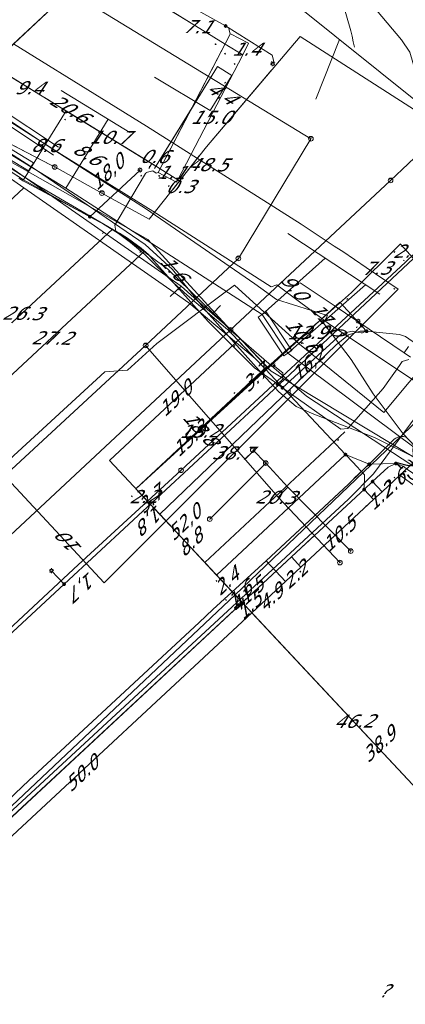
# Model space of a CAD drawing. Header units: metres. Extents: x 124576 to 133557, y 395865 to 402386.
# Tile 261 of 447: x 128686 to 128727, y 401797 to 401902. Entities that reach past the tile are written whole.
import ezdxf
from ezdxf.enums import TextEntityAlignment as Align

# ---------------------------------------------------------------- set-up
doc = ezdxf.new("R2010")
doc.units = ezdxf.units.M
doc.header["$MEASUREMENT"] = 0
for name, color, linetype, lineweight, true_color in [('LG_Datatransport', 3, 'Continuous', 13, 0x00ff00), ('LG_Datatransport_Blauw_Glas_Zuid', 3, 'Continuous', 13, 0x00ff00), ('LG_Datatransport_Bt_Nederland_NV', 3, 'Continuous', 13, 0x00ff00), ('LG_Datatransport_Eurofiber_Nederland_BV', 3, 'Continuous', 13, 0x00ff00), ('LG_Datatransport_KPN_BV', 3, 'Continuous', 13, 0x00ff00), ('LG_Datatransport_Tele2_Nederland_BV', 3, 'Continuous', 13, 0x00ff00), ('LG_Datatransport_Ziggo_BV', 3, 'Continuous', 13, 0x00ff00), ('LG_Gas_Hoge_Druk_Enexis_Netbeheer_BV', 7, 'Continuous', 13, 0xff9b00), ('LG_Laag_Spanning', 7, 'Continuous', 13, 0x960000), ('LG_Laag_Spanning_Enexis_Netbeheer_BV', 7, 'Continuous', 13, 0x960000), ('LG_Midden_Spanning_Enexis_Netbeheer_BV', 7, 'Continuous', 13, 0xd20000), ('LG_Riool_Onder_Druk_New_Water_Business_Tilburg_BV', 5, 'Continuous', 13, 0x0000ff), ('LG_Riool_Vrij_Verval_Gemeente_Tilburg_Ruimtelijke_Uitvoering', 7, 'Continuous', 13, 0xca00a0), ('LG_unet-4_Brabant_Water', 5, 'Continuous', 13, 0x0000ff), ('MV_Datatransport_lijn', 3, 'Continuous', 0, 0x00ff00)]:
    doc.layers.add(name, color=color, linetype=linetype, lineweight=lineweight, true_color=true_color)
for name, color, linetype, lineweight in [('LG_Datatransport_P_KPN_BV', 7, 'Continuous', 0), ('LG_Laag_Spanning_P_Enexis_Netbeheer_BV', 7, 'Continuous', 0), ('LG_Midden_Spanning_P_Enexis_Netbeheer_BV', 7, 'Continuous', 0), ('LG_n00003_Spitters_Electrotechniek_BV', 7, 'Continuous', 13), ('LG_overig_P_Gemeente_Tilburg_Ruimtelijke_Uitvoering', 7, 'Continuous', 0), ('LG_Riool_Vrij_Verval_P_Gemeente_Tilburg_Ruimtelijke_Uitvoering', 7, 'Continuous', 0), ('MV_Datatransport', 7, 'Continuous', 0), ('MV_Gas_Hoge_Druk', 7, 'Continuous', 0), ('MV_Gas_Hoge_Druk_lijn', 7, 'Continuous', 0), ('MV_Gas_Hoge_Druk_pijl', 7, 'Continuous', 0), ('MV_Laag_Spanning', 7, 'Continuous', 0), ('MV_Laag_Spanning_lijn', 7, 'Continuous', 0), ('MV_Laag_Spanning_pijl', 7, 'Continuous', 0), ('MV_Midden_Spanning', 7, 'Continuous', 0), ('MV_Midden_Spanning_lijn', 7, 'Continuous', 0), ('MV_Midden_Spanning_pijl', 7, 'Continuous', 0), ('MV_warmte', 7, 'Continuous', 0)]:
    doc.layers.add(name, color=color, linetype=linetype, lineweight=lineweight)
doc.styles.add('Klic_Annotatie', font='verdanai.ttf', dxfattribs={"oblique": 20, "height": 1.4})

# ---------------------------------------------------------------- blocks, each defined once
blk = doc.blocks.new('Mof')
at = {"layer": 'LG_Laag_Spanning_P_Enexis_Netbeheer_BV'}
h = blk.add_hatch(color=256, dxfattribs=at)
edge = h.paths.add_edge_path()
edge.add_arc((0, 0), 2, 0, 360)
blk = doc.blocks.new('Mof_1')
at = {"layer": 'LG_Midden_Spanning_P_Enexis_Netbeheer_BV'}
h = blk.add_hatch(color=256, dxfattribs=at)
edge = h.paths.add_edge_path()
edge.add_arc((0, 0), 2, 0, 360)
blk = doc.blocks.new('Streetlight')
at = {"layer": 'LG_Laag_Spanning_P_Enexis_Netbeheer_BV'}
for p, q in [((-1.8, 1.8), (-1.1, 1.1)), ((0, 2.5), (0, 1.5)), ((1.8, 1.8), (1.1, 1.1)), ((-1.1, -1.1), (-1.8, -1.8)), ((0, -1.5), (0, -2.5)), ((1.1, -1.1), (1.8, -1.8))]:
    blk.add_line(p, q, dxfattribs=at)
at = {"layer": 'LG_Laag_Spanning_P_Enexis_Netbeheer_BV', "flags": 128}
for points in [[(-2.5, 0), (-1.5, 0)], [(1.5, 0), (2.5, 0)]]:
    blk.add_lwpolyline(points, dxfattribs=at)
at = {"layer": 'LG_Laag_Spanning_P_Enexis_Netbeheer_BV'}
blk.add_circle((0, 0), 1.5, dxfattribs=at)
blk = doc.blocks.new('m_pijl')
at = {"layer": 'MV_Laag_Spanning_pijl'}
blk.add_hatch(color=7, dxfattribs=at).paths.add_polyline_path([(-1, -0.3), (-1, 0), (-1, 0.3), (0, 0)])
at = {"layer": 'MV_Laag_Spanning_pijl', "flags": 128}
blk.add_lwpolyline([(-1, 0), (-1, 0.3), (0, 0), (-1, -0.3), (-1, 0)], close=True, dxfattribs=at)
blk = doc.blocks.new('m_pijl_1')
at = {"layer": 'MV_Midden_Spanning_pijl'}
blk.add_hatch(color=7, dxfattribs=at).paths.add_polyline_path([(-1, -0.3), (-1, 0), (-1, 0.3), (0, 0)])
at = {"layer": 'MV_Midden_Spanning_pijl', "flags": 128}
blk.add_lwpolyline([(-1, 0), (-1, 0.3), (0, 0), (-1, -0.3), (-1, 0)], close=True, dxfattribs=at)
blk = doc.blocks.new('m_pijl_3')
at = {"layer": 'MV_Gas_Hoge_Druk_pijl'}
blk.add_hatch(color=7, dxfattribs=at).paths.add_polyline_path([(-1, -0.3), (-1, 0), (-1, 0.3), (0, 0)])
at = {"layer": 'MV_Gas_Hoge_Druk_pijl', "flags": 128}
blk.add_lwpolyline([(-1, 0), (-1, 0.3), (0, 0), (-1, -0.3), (-1, 0)], close=True, dxfattribs=at)
blk = doc.blocks.new('Onbekend_1')
at = {"layer": 'LG_overig_P_Gemeente_Tilburg_Ruimtelijke_Uitvoering'}
blk.add_hatch(color=256, dxfattribs=at).paths.add_polyline_path([(-0.3, -1.1, -0.262633), (0.2, 0.2), (0.6, 0.5, 0.379827), (0.7, 1.3), (0.7, 1.3, 0.228508), (0, 1.5), (0, 1.5, 0.459053), (-0.8, 0.8), (-1.3, 0.9, -0.414214), (-0.1, 2, -0.243799), (1.1, 1.5, -0.379827), (0.9, 0.1), (0.5, -0.2, 0.262633), (0.2, -1.1), (-0.2, -1.1)])
blk.add_circle((0, 0), 2.5, dxfattribs=at)
at = {"layer": 'LG_overig_P_Gemeente_Tilburg_Ruimtelijke_Uitvoering', "extrusion": (0, 0, -1)}
blk.add_solid([(0.3, -2.1), (-0.2, -2.1), (0.3, -1.5), (-0.2, -1.5)], dxfattribs=at)
blk = doc.blocks.new('Onbekend_2')
at = {"layer": 'LG_Riool_Vrij_Verval_P_Gemeente_Tilburg_Ruimtelijke_Uitvoering'}
blk.add_hatch(color=256, dxfattribs=at).paths.add_polyline_path([(-0.3, -1.1, -0.262633), (0.2, 0.2), (0.6, 0.5, 0.379827), (0.7, 1.3), (0.7, 1.3, 0.228508), (0, 1.5), (0, 1.5, 0.459053), (-0.8, 0.8), (-1.3, 0.9, -0.414214), (-0.1, 2, -0.243799), (1.1, 1.5, -0.379827), (0.9, 0.1), (0.5, -0.2, 0.262633), (0.2, -1.1), (-0.2, -1.1)])
blk.add_circle((0, 0), 2.5, dxfattribs=at)
at = {"layer": 'LG_Riool_Vrij_Verval_P_Gemeente_Tilburg_Ruimtelijke_Uitvoering', "extrusion": (0, 0, -1)}
blk.add_solid([(0.3, -2.1), (-0.2, -2.1), (0.3, -1.5), (-0.2, -1.5)], dxfattribs=at)
blk = doc.blocks.new('Onbekend_3')
at = {"layer": 'LG_Datatransport_P_KPN_BV'}
blk.add_hatch(color=256, dxfattribs=at).paths.add_polyline_path([(-0.3, -1.1, -0.262633), (0.2, 0.2), (0.6, 0.5, 0.379827), (0.7, 1.3), (0.7, 1.3, 0.228508), (0, 1.5), (0, 1.5, 0.459053), (-0.8, 0.8), (-1.3, 0.9, -0.414214), (-0.1, 2, -0.243799), (1.1, 1.5, -0.379827), (0.9, 0.1), (0.5, -0.2, 0.262633), (0.2, -1.1), (-0.2, -1.1)])
blk.add_circle((0, 0), 2.5, dxfattribs=at)
at = {"layer": 'LG_Datatransport_P_KPN_BV', "extrusion": (0, 0, -1)}
blk.add_solid([(0.3, -2.1), (-0.2, -2.1), (0.3, -1.5), (-0.2, -1.5)], dxfattribs=at)

msp = doc.modelspace()

# ---------------------------------------------------------------- linework, layer by layer
at = {"layer": 'LG_Datatransport', "flags": 128}
for points in [[(128687.58, 401886.42), (128678.19, 401892.14), (128677.66, 401891.29), (128687.06, 401885.56), (128687.58, 401886.42)], [(128711.47, 401870.01), (128714.19, 401865.92), (128715.03, 401866.47), (128712.3, 401870.57), (128711.47, 401870.01)]]:
    msp.add_lwpolyline(points, dxfattribs=at)
at = {"layer": 'LG_Datatransport_Blauw_Glas_Zuid', "flags": 128}
msp.add_lwpolyline([(128642.1, 401974.7), (128660.1, 401960.7), (128677.3, 401946.5), (128704.3, 401922.7), (128710.9, 401916.4), (128717.4, 401910), (128721, 401906.3), (128726.7, 401899.5), (128727.6, 401898.2), (128728.4, 401895.4), (128728.6, 401892.6), (128728.7, 401889.3), (128728.4, 401886.1), (128728.5, 401886), (128732.3, 401882.3), (128731.2, 401876.2), (128727.9, 401855.9), (128728, 401854.6), (128744.4, 401843.9), (128763.7, 401829.9), (128791.4, 401807.3), (128807.6, 401793.5), (128824, 401778.1)], dxfattribs=at)
at = {"layer": 'LG_Datatransport_Bt_Nederland_NV', "flags": 128}
msp.add_lwpolyline([(128674.9, 401893.98), (128687.81, 401885.73), (128699.44, 401877.76), (128702.38, 401875.1), (128705.96, 401870.62), (128711.84, 401864.02), (128713.65, 401862.09), (128715.52, 401860.53), (128717.37, 401859.7), (128723.83, 401857.23), (128728.62, 401854.85), (128739.96, 401846.78), (128743.75, 401844.25), (128747.6, 401841.15), (128776.12, 401819.51), (128799.56, 401800.02), (128807.13, 401794.25)], dxfattribs=at)
msp.add_lwpolyline([(128674.9, 401893.98), (128687.81, 401885.73), (128699.44, 401877.76), (128702.38, 401875.1), (128705.96, 401870.62), (128711.84, 401864.02), (128713.65, 401862.09), (128715.52, 401860.53), (128717.37, 401859.7), (128723.83, 401857.23), (128728.62, 401854.85), (128739.96, 401846.78), (128743.75, 401844.25), (128747.6, 401841.15), (128776.12, 401819.51), (128799.56, 401800.02), (128807.13, 401794.25)], dxfattribs=at)
at = {"layer": 'LG_Datatransport_Eurofiber_Nederland_BV', "flags": 128}
for points in [[(128620.48, 401837.23), (128662.78, 401876.47), (128677.14, 401890.53), (128680.55, 401893.71), (128690.58, 401887.3), (128700.27, 401881.28), (128712.86, 401873.24), (128713.44, 401873.44), (128719.09, 401869.24), (128729.78, 401862.12), (128730.38, 401862.59), (128731.04, 401865.11), (128743.29, 401877.6), (128744.16, 401879.03), (128745.1, 401878.4)], [(128677.14, 401890.53), (128680.55, 401893.71), (128690.58, 401887.3), (128700.27, 401881.28), (128712.86, 401873.24), (128713.44, 401873.44), (128719.09, 401869.24), (128729.78, 401862.12), (128730.39, 401862.59)], [(128461.66, 401610.15), (128570.82, 401711.56), (128721.06, 401850.67), (128723.73, 401853.37), (128730.29, 401862.23), (128730.38, 401862.59), (128731.04, 401865.11), (128743.29, 401877.6), (128744.16, 401879.03), (128745.15, 401878.4), (128747.38, 401879.48), (128749.7, 401878.01), (128752.94, 401875.52), (128755.87, 401872.68), (128769.73, 401857.89), (128789.91, 401836.35), (128790.21, 401834.32), (128789.54, 401830.53), (128790.26, 401828.63)], [(128461.66, 401610.15), (128570.82, 401711.56), (128721.06, 401850.67), (128723.73, 401853.37), (128730.29, 401862.23), (128730.38, 401862.59), (128731.04, 401865.11), (128743.29, 401877.6), (128744.16, 401879.03), (128745.15, 401878.4)], [(128461.67, 401610.15), (128570.82, 401711.56), (128721.06, 401850.67), (128723.73, 401853.37), (128730.29, 401862.23), (128730.38, 401862.59)]]:
    msp.add_lwpolyline(points, dxfattribs=at)
at = {"layer": 'LG_Datatransport_KPN_BV'}
for p, q in [((128705.98, 401888.14), (128712.84, 401896.24)), ((128689.4, 401886.23), (128678.07, 401892.08)), ((128705.21, 401887.16), (128702.42, 401883.62)), ((128689.84, 401885.99), (128694.86, 401883.21))]:
    msp.add_line(p, q, dxfattribs=at)
at = {"layer": 'LG_Datatransport_KPN_BV', "flags": 128}
for points in [[(128641.71, 401913.66), (128641.73, 401913.65), (128675.94, 401891.74), (128677.88, 401890.64), (128699.73, 401878.28), (128706.9, 401870.45), (128708.53, 401868.66), (128708.53, 401868.66)], [(128694.86, 401883.21), (128699.9, 401880.42), (128705.98, 401888.14), (128715.92, 401899.88), (128734.98, 401887.65)], [(128678.95, 401891.63), (128689.4, 401886.23), (128689.84, 401885.99)], [(128729.49, 401888.3), (128727.41, 401886.31), (128725.54, 401884.56)], [(128725.54, 401884.56), (128710.57, 401870.57), (128708.53, 401868.66), (128708.53, 401868.66)], [(128735.04, 401883.49), (128727.12, 401875.85), (128703.27, 401853.74)], [(128749.14, 401878.98), (128725.88, 401856.61), (128709.01, 401840.47), (128665.35, 401799.23), (128612.37, 401750), (128612.24, 401749.88), (128574.33, 401714.66), (128545.04, 401687.41), (128523.91, 401667.54)], [(128708.53, 401868.66), (128605.79, 401772.75), (128582.48, 401750.98), (128581.48, 401750.04)], [(128703.27, 401853.74), (128699.69, 401850.43), (128692.32, 401843.66), (128655.75, 401809.55), (128619.21, 401775.43), (128591.71, 401750), (128591.51, 401749.82)]]:
    msp.add_lwpolyline(points, dxfattribs=at)
at = {"layer": 'LG_Datatransport_Tele2_Nederland_BV', "flags": 128}
msp.add_lwpolyline([(128579.89, 401818.59), (128580.59, 401817.84), (128609.97, 401786.32), (128610.76, 401785.47), (128621.23, 401794.76), (128645.32, 401818.8), (128683.68, 401853.67), (128695.18, 401864.21), (128697.57, 401864.37), (128700.69, 401867.22), (128708.96, 401873.42), (128712.11, 401870.56), (128715.87, 401867.16), (128724.83, 401859.86), (128730.19, 401866.32), (128732.63, 401869.26), (128735.21, 401872.38), (128740.36, 401878.58), (128743.7, 401882.6)], dxfattribs=at)
at = {"layer": 'LG_Datatransport_Ziggo_BV'}
for p, q in [((128677.93, 401891.71), (128687.32, 401885.99)), ((128714.61, 401866.2), (128711.89, 401870.29))]:
    msp.add_line(p, q, dxfattribs=at)
at = {"layer": 'LG_Datatransport_Ziggo_BV', "flags": 128}
for points in [[(128959.21, 401645.43), (128957.63, 401645.93), (128951.53, 401647.58), (128948.11, 401649.41), (128945.98, 401650.29), (128920.41, 401678.35), (128848.87, 401756.16), (128819.23, 401783.56), (128773.35, 401822.32), (128714.61, 401866.2), (128711.89, 401870.29), (128691.02, 401883.73), (128677.69, 401891.86), (128628.9, 401923.99), (128628.97, 401924.17), (128628.63, 401924.37), (128628.51, 401924.09), (128631.56, 401922.14), (128630.16, 401920.55), (128599.05, 401889.93), (128587.5, 401879.18), (128562.4, 401906), (128562.71, 401906.39)], [(128945.98, 401650.29), (128920.41, 401678.35), (128848.87, 401756.16), (128819.23, 401783.56), (128773.35, 401822.32), (128714.61, 401866.2), (128711.89, 401870.29), (128691.02, 401883.73), (128677.69, 401891.86), (128628.9, 401923.99)], [(128945.98, 401650.29), (128920.41, 401678.35), (128848.87, 401756.16), (128819.23, 401783.56), (128773.35, 401822.32), (128714.61, 401866.2), (128711.89, 401870.29), (128691.02, 401883.73), (128677.69, 401891.86), (128628.9, 401923.99)]]:
    msp.add_lwpolyline(points, dxfattribs=at)
at = {"layer": 'LG_Gas_Hoge_Druk_Enexis_Netbeheer_BV'}
msp.add_line((128712.86, 401864.27), (128709.4, 401867.88), dxfattribs=at)
at = {"layer": 'LG_Gas_Hoge_Druk_Enexis_Netbeheer_BV', "flags": 128}
for points in [[(128905.43, 401695.23), (128871.66, 401731.59), (128871.38, 401731.88), (128836.33, 401767.21), (128836.04, 401767.48), (128799.13, 401800.76), (128798.83, 401801.02), (128760.61, 401831.61), (128760.29, 401831.85), (128728.51, 401854.79), (128728.18, 401855.01), (128712.86, 401864.27), (128712.55, 401864.52), (128709.27, 401868.02), (128709.23, 401868.07), (128708.94, 401868.35), (128705, 401871.78), (128703.27, 401873.31), (128687.66, 401884.2), (128677.24, 401891.47), (128675.26, 401892.67), (128641.84, 401913.15), (128630.56, 401920.07), (128629.55, 401920.7)], [(128675.26, 401892.67), (128677.24, 401891.47), (128687.66, 401884.2)]]:
    msp.add_lwpolyline(points, dxfattribs=at)
at = {"layer": 'LG_Laag_Spanning', "flags": 128}
msp.add_lwpolyline([(128727.44, 401866.89), (128727, 401866.22), (128727, 401866.22), (128726.99, 401866.22), (128726.99, 401866.22), (128726.99, 401866.22), (128726.99, 401866.22), (128726.99, 401866.22), (128726.99, 401866.21), (128726.99, 401866.21), (128727, 401866.21), (128727, 401866.21), (128727, 401866.21), (128727, 401866.21), (128727.66, 401865.76)], dxfattribs=at)
at = {"layer": 'LG_Laag_Spanning_Enexis_Netbeheer_BV'}
for p, q in [((128708.49, 401900.12), (128700.85, 401885.39)), ((128677, 401890.77), (128686.54, 401884.61)), ((128693.58, 401880.7), (128698.91, 401885.66)), ((128690.84, 401841.62), (128689.5, 401843.05))]:
    msp.add_line(p, q, dxfattribs=at)
at = {"layer": 'LG_Laag_Spanning_Enexis_Netbeheer_BV', "flags": 128}
for points in [[(128581.51, 401971.1), (128595.41, 401964.37), (128609.52, 401957.09), (128613.69, 401954.97), (128614.72, 401954.43), (128615.4, 401954.06), (128628.06, 401947.32), (128646.41, 401937.13), (128648.31, 401936.05), (128663.36, 401927.55), (128670.55, 401923.49), (128681.3, 401917.16), (128681.35, 401917.14), (128682.46, 401916.48), (128694.59, 401909.03), (128702.67, 401903.96), (128708.01, 401900.98), (128708.3, 401900.82), (128708.5, 401900.13), (128708.49, 401900.12)], [(128702.67, 401903.96), (128708.01, 401900.98), (128708.3, 401900.82), (128708.5, 401900.13), (128708.49, 401900.12), (128700.85, 401885.39), (128700.64, 401885.33), (128700.26, 401885.57), (128699.57, 401885.4), (128699.52, 401885.3), (128699.51, 401885.29), (128696.59, 401880.4), (128696.23, 401879.8), (128696.35, 401879.17), (128696.41, 401879.13), (128696.74, 401878.95), (128697.58, 401878.41), (128699.03, 401877.37), (128699.77, 401876.71), (128700.39, 401876.01), (128706.16, 401869.54), (128711.08, 401864.61), (128713.19, 401863.12), (128713.52, 401862.88), (128714.04, 401862.51), (128720.25, 401858.1), (128720.99, 401858.19), (128721.83, 401859.13), (128724.75, 401862.42), (128726.47, 401864.86), (128726.78, 401865.3), (128727.14, 401865.41)], [(128708.01, 401900.98), (128712.95, 401897.89), (128713.13, 401897.19), (128713.01, 401896.97)], [(128700.85, 401885.39), (128704.51, 401892.45), (128708.49, 401900.12)], [(128700.85, 401885.39), (128704.51, 401892.45), (128708.49, 401900.12)], [(128677, 401890.77), (128686.54, 401884.61), (128688.99, 401883.25), (128693.58, 401880.7), (128695.16, 401879.82), (128696.35, 401879.17), (128696.41, 401879.13), (128696.74, 401878.95), (128697.58, 401878.41), (128699.03, 401877.37), (128699.77, 401876.71), (128700.39, 401876.01), (128706.16, 401869.54), (128711.08, 401864.61), (128713.19, 401863.12), (128713.52, 401862.88), (128714.04, 401862.51), (128720.25, 401858.1), (128720.99, 401858.19), (128721.83, 401859.13), (128724.75, 401862.42), (128726.47, 401864.86), (128726.78, 401865.3), (128727.14, 401865.41)], [(128677, 401890.77), (128682.24, 401887.38), (128686.54, 401884.61)], [(128677, 401890.77), (128682.24, 401887.38), (128686.54, 401884.61)], [(128700.85, 401885.39), (128700.64, 401885.33), (128700.26, 401885.57), (128699.57, 401885.4), (128699.52, 401885.3), (128699.51, 401885.29), (128696.59, 401880.4), (128696.23, 401879.8), (128696.35, 401879.17)], [(128686.54, 401884.61), (128688.99, 401883.25), (128693.58, 401880.7), (128695.16, 401879.82), (128696.35, 401879.17)], [(128696.35, 401879.17), (128696.41, 401879.13), (128696.74, 401878.95), (128697.58, 401878.41), (128699.03, 401877.37), (128699.77, 401876.71), (128700.39, 401876.01), (128706.16, 401869.54), (128711.08, 401864.61), (128713.19, 401863.12), (128713.52, 401862.88), (128714.04, 401862.51), (128720.25, 401858.1), (128720.99, 401858.19), (128721.83, 401859.13), (128724.75, 401862.42), (128726.47, 401864.86), (128726.78, 401865.3), (128727.14, 401865.41), (128727.49, 401865.5)], [(128727.98, 401876.27), (128711.46, 401860.76), (128690.84, 401841.62), (128663.55, 401816.29), (128640.14, 401794.56), (128640.05, 401794.47), (128632.73, 401787.66), (128620.66, 401776.43), (128616.68, 401772.73), (128593.51, 401751.17), (128570.02, 401729.32), (128546.72, 401707.64), (128527.74, 401689.98), (128523.42, 401685.96), (128511.68, 401675.03), (128501.39, 401665.41), (128499.46, 401663.6), (128483.57, 401648.75), (128475.63, 401641.39), (128452.12, 401619.59), (128445.58, 401613.53)], [(128727.98, 401876.27), (128711.46, 401860.76), (128690.84, 401841.62), (128663.55, 401816.29), (128640.14, 401794.56), (128640.05, 401794.47), (128632.73, 401787.66), (128620.66, 401776.43), (128616.68, 401772.73), (128593.51, 401751.17), (128570.02, 401729.32), (128546.72, 401707.64), (128527.74, 401689.98), (128523.42, 401685.96), (128511.68, 401675.03), (128501.39, 401665.41), (128499.46, 401663.6), (128483.57, 401648.75), (128475.63, 401641.39), (128452.12, 401619.59), (128445.58, 401613.53)], [(128722.47, 401869.12), (128722.35, 401869.28), (128722.1, 401869.6)], [(128714.04, 401862.51), (128720.37, 401868.27), (128721.49, 401868.53), (128721.85, 401868.42), (128722.4, 401868.35), (128722.56, 401868.35), (128722.76, 401868.46), (128722.78, 401868.48), (128722.82, 401868.65), (128722.73, 401868.82), (128722.63, 401868.93), (128722.58, 401868.98), (128722.53, 401869.04), (128722.47, 401869.12)], [(128713.52, 401862.88), (128714.1, 401863.42), (128714.08, 401864.08), (128713.07, 401864.91)]]:
    msp.add_lwpolyline(points, dxfattribs=at)
at = {"layer": 'LG_Midden_Spanning_Enexis_Netbeheer_BV'}
for p, q in [((128707.15, 401896.66), (128700.45, 401885.81)), ((128708.71, 401868.19), (128711.16, 401865.62)), ((128711.16, 401865.62), (128712.15, 401864.59)), ((128711.16, 401865.62), (128712.15, 401864.59)), ((128726.1, 401854.45), (128723.27, 401854.37)), ((128712.33, 401844.11), (128721.07, 401852.24)), ((128722.35, 401851.34), (128722.72, 401851.68)), ((128722.72, 401851.68), (128723.63, 401852.53)), ((128715.01, 401844.51), (128722.35, 401851.34)), ((128600.94, 401738.45), (128715.01, 401844.51))]:
    msp.add_line(p, q, dxfattribs=at)
at = {"layer": 'LG_Midden_Spanning_Enexis_Netbeheer_BV', "flags": 128}
for points in [[(128623.61, 401913.24), (128625.74, 401915.78), (128626.57, 401916.55), (128628.25, 401918.12), (128629.64, 401918.32), (128643.06, 401911.62), (128643.22, 401911.54), (128666.99, 401897.42), (128669.05, 401895.98), (128674.26, 401892.35), (128676.51, 401890.78), (128686.57, 401883.77), (128702.54, 401872.63), (128704.11, 401871.54), (128711.16, 401865.62), (128712.15, 401864.59), (128712.21, 401864.54), (128712.26, 401864.48), (128714.86, 401861.7), (128719.27, 401856.99), (128720.73, 401855.43), (128720.75, 401855.4), (128723.25, 401854.37), (128723.27, 401854.37)], [(128700.45, 401885.81), (128703.8, 401891.24), (128707.15, 401896.66)], [(128700.45, 401885.81), (128703.8, 401891.24), (128707.15, 401896.66)], [(128686.57, 401883.77), (128682.24, 401886.78), (128680.76, 401887.82), (128674.26, 401892.35)], [(128686.57, 401883.77), (128682.24, 401886.78), (128680.76, 401887.82), (128674.26, 401892.35)], [(128686.57, 401883.77), (128682.24, 401886.78), (128680.76, 401887.82), (128674.26, 401892.35)], [(128674.26, 401892.35), (128676.51, 401890.78), (128686.57, 401883.77)], [(128676.51, 401890.78), (128686.57, 401883.77), (128702.54, 401872.63), (128704.11, 401871.54), (128711.16, 401865.62), (128712.15, 401864.59), (128712.21, 401864.54), (128712.26, 401864.48), (128714.86, 401861.7), (128719.27, 401856.99), (128720.73, 401855.43), (128720.75, 401855.4), (128721.51, 401854.59), (128722.78, 401853.23), (128721.51, 401854.59), (128722.78, 401853.23), (128722.72, 401851.68)], [(128686.02, 401884.79), (128686.44, 401884.52), (128686.88, 401884.29), (128694.93, 401879.97), (128696.61, 401878.91), (128697.9, 401877.96), (128699.42, 401876.67), (128702.43, 401873.71), (128703.91, 401872.36), (128707.99, 401868.87), (128708.37, 401868.55), (128708.71, 401868.19), (128711.16, 401865.62), (128712.15, 401864.59), (128712.21, 401864.54), (128712.26, 401864.48), (128714.86, 401861.7), (128719.27, 401856.99), (128720.73, 401855.43), (128720.75, 401855.4)], [(128686.02, 401884.79), (128686.44, 401884.52), (128686.88, 401884.29), (128694.93, 401879.97), (128696.61, 401878.91), (128697.9, 401877.96), (128699.42, 401876.67), (128702.43, 401873.71), (128703.91, 401872.36), (128707.99, 401868.87), (128708.37, 401868.55), (128708.71, 401868.19)], [(128686.57, 401883.77), (128702.54, 401872.63), (128704.11, 401871.54), (128711.16, 401865.62)], [(128726.1, 401854.45), (128723.27, 401854.37), (128723.25, 401854.37), (128720.75, 401855.4), (128720.73, 401855.43), (128719.27, 401856.99), (128714.86, 401861.7), (128714.88, 401862.37), (128719.76, 401867.06), (128721.08, 401868.12), (128722.32, 401868.51), (128722.99, 401868.52)], [(128722.99, 401868.52), (128722.32, 401868.51), (128721.08, 401868.12), (128719.76, 401867.06), (128714.88, 401862.37), (128714.86, 401861.7)], [(128722.99, 401868.52), (128723.66, 401868.47), (128726.49, 401868.17), (128727.11, 401867.95), (128729.47, 401866.34), (128755.84, 401848.59), (128760.53, 401845.18), (128773.82, 401835.83), (128788.76, 401824.52), (128806.38, 401810.42), (128818.88, 401799.63), (128822.34, 401796.57), (128855.74, 401765.21), (128863.79, 401757.42)], [(128722.99, 401868.52), (128723.66, 401868.47), (128726.49, 401868.17), (128727.11, 401867.95), (128729.47, 401866.34), (128755.84, 401848.59), (128760.53, 401845.18), (128773.82, 401835.83), (128788.76, 401824.52), (128806.38, 401810.42), (128818.88, 401799.63), (128822.34, 401796.57), (128855.74, 401765.21), (128863.79, 401757.42)], [(128708.71, 401868.19), (128710.11, 401866.73), (128711.16, 401865.62), (128712.15, 401864.59)], [(128708.71, 401868.19), (128710.11, 401866.73), (128711.16, 401865.62)], [(128712.15, 401864.59), (128712.21, 401864.54), (128712.26, 401864.48), (128714.86, 401861.7)], [(128714.86, 401861.7), (128719.27, 401856.99), (128720.73, 401855.43), (128720.75, 401855.4)], [(128685.63, 401819.35), (128687.08, 401820.73), (128693.85, 401827.03), (128705.19, 401837.56), (128706.66, 401838.92), (128712.33, 401844.11), (128721.07, 401852.24), (128723.82, 401854.96), (128725.77, 401856.89), (128725.93, 401857.03), (128726.1, 401857.15), (128726.31, 401857.25), (128726.37, 401857.27), (128726.64, 401857.33), (128726.65, 401857.33), (128726.91, 401857.32), (128726.92, 401857.32), (128727.15, 401857.27)], [(128685.63, 401819.35), (128687.08, 401820.73), (128693.85, 401827.03), (128705.19, 401837.56), (128706.66, 401838.92), (128712.33, 401844.11), (128721.07, 401852.24), (128723.82, 401854.96), (128725.77, 401856.89), (128725.93, 401857.03), (128726.1, 401857.15), (128726.31, 401857.25), (128726.37, 401857.27), (128726.64, 401857.33), (128726.65, 401857.33), (128726.91, 401857.32), (128726.92, 401857.32), (128727.15, 401857.27)], [(128685.63, 401819.35), (128687.08, 401820.73), (128693.85, 401827.03), (128705.19, 401837.56), (128706.66, 401838.92), (128712.33, 401844.11), (128721.07, 401852.24), (128723.82, 401854.96), (128725.77, 401856.89), (128725.93, 401857.03), (128726.1, 401857.15), (128726.31, 401857.25), (128726.37, 401857.27), (128726.64, 401857.33), (128726.65, 401857.33), (128726.91, 401857.32), (128726.92, 401857.32), (128727.15, 401857.27)], [(128727.15, 401857.27), (128726.92, 401857.32), (128726.91, 401857.32), (128726.65, 401857.33), (128726.64, 401857.33), (128726.37, 401857.27), (128726.31, 401857.25), (128726.1, 401857.15), (128725.93, 401857.03), (128725.77, 401856.89), (128723.82, 401854.96), (128721.07, 401852.24), (128712.33, 401844.11), (128706.66, 401838.92), (128705.19, 401837.56), (128693.85, 401827.03), (128687.08, 401820.73), (128685.63, 401819.35)], [(128727.15, 401857.27), (128726.92, 401857.32), (128726.91, 401857.32), (128726.65, 401857.33), (128726.64, 401857.33), (128726.37, 401857.27), (128726.31, 401857.25), (128726.1, 401857.15), (128725.93, 401857.03), (128725.77, 401856.89), (128723.82, 401854.96), (128721.07, 401852.24), (128712.33, 401844.11), (128706.66, 401838.92), (128705.19, 401837.56), (128693.85, 401827.03), (128687.08, 401820.73), (128685.63, 401819.35)], [(128727.15, 401857.27), (128726.92, 401857.32), (128726.91, 401857.32), (128726.65, 401857.33), (128726.64, 401857.33), (128726.37, 401857.27), (128726.31, 401857.25), (128726.1, 401857.15), (128725.93, 401857.03), (128725.77, 401856.89), (128723.82, 401854.96), (128721.07, 401852.24), (128712.33, 401844.11), (128706.66, 401838.92), (128705.19, 401837.56), (128693.85, 401827.03), (128687.08, 401820.73), (128685.63, 401819.35)], [(128721.07, 401852.24), (128723.82, 401854.96), (128725.77, 401856.89), (128725.93, 401857.03), (128726.1, 401857.15), (128726.31, 401857.25), (128726.37, 401857.27), (128726.64, 401857.33), (128726.65, 401857.33), (128726.91, 401857.32), (128726.92, 401857.32), (128727.15, 401857.27)], [(128720.75, 401855.4), (128721.51, 401854.59), (128722.78, 401853.23), (128722.72, 401851.68), (128722.35, 401851.34), (128715.01, 401844.51), (128600.94, 401738.45), (128543.33, 401684.87), (128534.93, 401677.06)], [(128720.75, 401855.4), (128721.51, 401854.59), (128722.78, 401853.23), (128722.72, 401851.68), (128722.35, 401851.34), (128715.01, 401844.51), (128600.94, 401738.45), (128543.33, 401684.87), (128534.93, 401677.06)], [(128720.75, 401855.4), (128721.51, 401854.59), (128722.78, 401853.23), (128722.72, 401851.68), (128722.35, 401851.34), (128715.01, 401844.51), (128600.94, 401738.45), (128543.33, 401684.87), (128534.93, 401677.06)], [(128723.27, 401854.37), (128723.25, 401854.37), (128720.75, 401855.4)], [(128720.75, 401855.4), (128721.51, 401854.59), (128722.78, 401853.23), (128722.72, 401851.68)], [(128600.94, 401738.45), (128715.01, 401844.51), (128722.35, 401851.34), (128722.72, 401851.68), (128723.63, 401852.53), (128725.29, 401854.07), (128726.1, 401854.45), (128726.89, 401854.16), (128727.38, 401853.79), (128727.56, 401853.67), (128739.71, 401845.08), (128758.73, 401831.15), (128777.36, 401816.71), (128780.19, 401814.46), (128806.83, 401792.24), (128811.21, 401788.25)], [(128600.94, 401738.45), (128715.01, 401844.51), (128722.35, 401851.34), (128722.72, 401851.68), (128723.63, 401852.53), (128725.29, 401854.07), (128726.1, 401854.45), (128726.89, 401854.16), (128727.38, 401853.79), (128727.56, 401853.67), (128739.71, 401845.08), (128758.73, 401831.15), (128777.36, 401816.71), (128780.19, 401814.46), (128806.83, 401792.24), (128811.21, 401788.25)], [(128600.94, 401738.45), (128715.01, 401844.51), (128722.35, 401851.34), (128722.72, 401851.68), (128723.63, 401852.53), (128725.29, 401854.07), (128726.1, 401854.45), (128726.89, 401854.16), (128727.38, 401853.79), (128727.56, 401853.67), (128739.71, 401845.08), (128758.73, 401831.15), (128777.36, 401816.71), (128780.19, 401814.46), (128806.83, 401792.24), (128811.21, 401788.25)], [(128600.94, 401738.45), (128715.01, 401844.51), (128722.35, 401851.34), (128722.72, 401851.68), (128723.63, 401852.53), (128725.29, 401854.07), (128726.1, 401854.45), (128726.89, 401854.16), (128727.38, 401853.79), (128727.56, 401853.67), (128739.71, 401845.08), (128758.73, 401831.15), (128777.36, 401816.71), (128780.19, 401814.46), (128806.83, 401792.24), (128811.21, 401788.25)], [(128723.27, 401854.37), (128726.1, 401854.45), (128726.89, 401854.16), (128727.38, 401853.79), (128727.56, 401853.67), (128739.71, 401845.08), (128758.73, 401831.15), (128777.36, 401816.71), (128780.19, 401814.46), (128806.83, 401792.24), (128811.21, 401788.25), (128825.25, 401775.97), (128840.19, 401761.64), (128843.54, 401758.26), (128844.06, 401757.74), (128857.56, 401744.13), (128871.55, 401729.61), (128878.33, 401722.27), (128887.38, 401712.6), (128888.96, 401710.88), (128890.13, 401709.62), (128891.3, 401708.35), (128895.28, 401704.03), (128896.35, 401702.87)], [(128723.63, 401852.53), (128725.29, 401854.07), (128726.1, 401854.45)], [(128726.1, 401854.45), (128726.89, 401854.16), (128727.38, 401853.79), (128727.56, 401853.67), (128739.71, 401845.08), (128758.73, 401831.15), (128777.36, 401816.71), (128780.19, 401814.46), (128806.83, 401792.24), (128811.21, 401788.25), (128825.25, 401775.97), (128840.19, 401761.64), (128843.54, 401758.26), (128844.06, 401757.74), (128857.56, 401744.13), (128871.55, 401729.61), (128878.33, 401722.27), (128887.38, 401712.6), (128888.96, 401710.88), (128890.13, 401709.62), (128891.3, 401708.35), (128895.28, 401704.03), (128896.35, 401702.87)], [(128726.1, 401854.45), (128726.89, 401854.16), (128727.38, 401853.79)], [(128600.94, 401738.45), (128715.01, 401844.51), (128722.35, 401851.34), (128722.72, 401851.68), (128723.63, 401852.53)], [(128600.94, 401738.45), (128715.01, 401844.51), (128722.35, 401851.34), (128722.72, 401851.68)], [(128712.33, 401844.11), (128716.89, 401848.35), (128721.07, 401852.24)], [(128712.33, 401844.11), (128716.89, 401848.35), (128721.07, 401852.24)], [(128712.33, 401844.11), (128716.89, 401848.35), (128721.07, 401852.24)], [(128712.33, 401844.11), (128716.89, 401848.35), (128721.07, 401852.24)], [(128712.33, 401844.11), (128716.89, 401848.35), (128721.07, 401852.24)], [(128712.33, 401844.11), (128716.89, 401848.35), (128721.07, 401852.24)], [(128712.33, 401844.11), (128716.89, 401848.35), (128721.07, 401852.24)], [(128712.33, 401844.11), (128716.89, 401848.35), (128721.07, 401852.24)], [(128715.01, 401844.51), (128717.1, 401846.46), (128717.93, 401847.23), (128722.35, 401851.34)], [(128715.01, 401844.51), (128717.1, 401846.46), (128717.93, 401847.23), (128722.35, 401851.34)], [(128715.01, 401844.51), (128717.1, 401846.46), (128717.93, 401847.23), (128722.35, 401851.34)], [(128715.01, 401844.51), (128717.1, 401846.46), (128717.93, 401847.23), (128722.35, 401851.34)], [(128715.01, 401844.51), (128717.1, 401846.46), (128717.93, 401847.23), (128722.35, 401851.34)], [(128715.01, 401844.51), (128717.1, 401846.46), (128717.93, 401847.23), (128722.35, 401851.34)], [(128620.08, 401758.13), (128629.97, 401767.32), (128657.2, 401792.63), (128658.66, 401793.99), (128670.54, 401805.05), (128679.12, 401813.06), (128680.57, 401814.44), (128685.63, 401819.35), (128687.08, 401820.73), (128693.85, 401827.03), (128705.19, 401837.56), (128706.66, 401838.92), (128712.33, 401844.11)]]:
    msp.add_lwpolyline(points, dxfattribs=at)
at = {"layer": 'LG_n00003_Spitters_Electrotechniek_BV'}
for p, q in [((128680.17, 401893.59), (128689.7, 401887.26)), ((128689.91, 401887.71), (128680.66, 401893.86)), ((128680.66, 401893.86), (128689.91, 401887.71)), ((128689.91, 401887.71), (128680.66, 401893.86)), ((128680.72, 401894.42), (128690.25, 401888.09)), ((128689.97, 401887.67), (128689.91, 401887.71)), ((128689.91, 401887.71), (128689.97, 401887.67)), ((128689.97, 401887.67), (128689.91, 401887.71)), ((128699.48, 401881.57), (128689.97, 401887.67)), ((128689.97, 401887.67), (128699.48, 401881.57)), ((128699.48, 401881.57), (128689.97, 401887.67)), ((128711.13, 401873.57), (128699.48, 401881.57)), ((128699.48, 401881.57), (128711.13, 401873.57)), ((128711.13, 401873.57), (128699.48, 401881.57)), ((128713.4, 401871.91), (128711.13, 401873.57)), ((128711.13, 401873.57), (128713.4, 401871.91)), ((128713.4, 401871.91), (128711.13, 401873.57)), ((128718.84, 401870.2), (128713.4, 401871.91)), ((128713.4, 401871.91), (128718.84, 401870.2)), ((128718.84, 401870.2), (128713.4, 401871.91)), ((128718.41, 401869.37), (128718.84, 401870.2)), ((128718.84, 401870.2), (128718.41, 401869.37)), ((128718.41, 401869.37), (128718.84, 401870.2)), ((128721.36, 401865.53), (128718.41, 401869.37)), ((128718.41, 401869.37), (128721.36, 401865.53)), ((128721.36, 401865.53), (128718.41, 401869.37)), ((128723.68, 401861.85), (128721.36, 401865.53)), ((128721.36, 401865.53), (128723.68, 401861.85)), ((128723.68, 401861.85), (128721.36, 401865.53)), ((128726.89, 401857.59), (128723.68, 401861.85)), ((128723.68, 401861.85), (128726.89, 401857.59)), ((128726.89, 401857.59), (128723.68, 401861.85)), ((128729.85, 401854.45), (128726.89, 401857.59)), ((128726.89, 401857.59), (128729.85, 401854.45)), ((128729.85, 401854.45), (128726.89, 401857.59))]:
    msp.add_line(p, q, dxfattribs=at)
at = {"layer": 'LG_Riool_Onder_Druk_New_Water_Business_Tilburg_BV', "flags": 128}
for points in [[(128717.84, 401909.79), (128719.24, 401906.78), (128720.4, 401903.66), (128721.31, 401900.47)], [(128721.31, 401900.47), (128721.45, 401899.89), (128721.58, 401899.31), (128721.7, 401898.72)]]:
    msp.add_lwpolyline(points, dxfattribs=at)
at = {"layer": 'LG_Riool_Vrij_Verval_Gemeente_Tilburg_Ruimtelijke_Uitvoering'}
for p, q in [((128697.1, 401918.04), (128749.31, 401876.06)), ((128690.43, 401905.25), (128717.07, 401888.99)), ((128717.59, 401893.21), (128720.11, 401899.53)), ((128717.07, 401888.99), (128709.36, 401876.27)), ((128709.36, 401876.27), (128699.51, 401867.01)), ((128699.51, 401867.01), (128676.57, 401845.82)), ((128710.89, 401855.89), (128712.27, 401854.5)), ((128706.32, 401848.54), (128712.27, 401854.5))]:
    msp.add_line(p, q, dxfattribs=at)
at = {"layer": 'LG_Riool_Vrij_Verval_Gemeente_Tilburg_Ruimtelijke_Uitvoering', "flags": 128}
for points in [[(128714.21, 401851.52), (128713.59, 401850.88), (128699.51, 401867.01)], [(128712.27, 401854.5), (128714.63, 401851.95), (128714.21, 401851.52)], [(128721.3, 401845.14), (128714.63, 401851.95), (128714.21, 401851.52)], [(128720.15, 401843.91), (128713.59, 401850.89), (128714.21, 401851.52)]]:
    msp.add_lwpolyline(points, dxfattribs=at)
at = {"layer": 'LG_unet-4_Brabant_Water'}
msp.add_line((128706.69, 401870.43), (128707.47, 401871.24), dxfattribs=at)
at = {"layer": 'LG_unet-4_Brabant_Water', "flags": 128}
for points in [[(128676.32, 401891.48), (128687.98, 401884.04), (128696.5, 401879.04), (128701.85, 401875.13), (128706.69, 401870.43)], [(128743.11, 401843.5), (128727.8, 401854.29), (128716.6, 401861.6), (128708.61, 401868.56), (128706.69, 401870.43)]]:
    msp.add_lwpolyline(points, dxfattribs=at)
at = {"layer": 'MV_Datatransport_lijn'}
for p, q in [((128690.54, 401894.12), (128697.82, 401889.65)), ((128695.53, 401891.06), (128691.02, 401883.73)), ((128714.63, 401878.9), (128724.41, 401872.45)), ((128718.6, 401876.28), (128711.89, 401870.29)), ((128722.86, 401873.47), (128714.61, 401866.2))]:
    msp.add_line(p, q, dxfattribs=at)
at = {"layer": 'MV_Gas_Hoge_Druk_lijn'}
msp.add_line((128737.36, 401810.16), (128695.65, 401854.78), dxfattribs=at)
at = {"layer": 'MV_Gas_Hoge_Druk_pijl'}
for p, q in [((128702.1, 401872.22), (128703.27, 401873.31)), ((128695.65, 401854.78), (128709.54, 401867.74)), ((128709.65, 401862.21), (128712.35, 401864.73)), ((128698.48, 401851.75), (128709.65, 401862.21)), ((128726.51, 401853.2), (128728.35, 401854.91))]:
    msp.add_line(p, q, dxfattribs=at)
at = {"layer": 'MV_Laag_Spanning_lijn'}
for p, q in [((128683.09, 401896.86), (128694.39, 401907.42)), ((128708.51, 401900.15), (128710.45, 401899.14)), ((128707.95, 401899.06), (128709.82, 401897.91)), ((128700.85, 401885.39), (128702.79, 401884.38)), ((128701.05, 401885.79), (128702.92, 401884.63)), ((128715.94, 401873.68), (128719.54, 401871.25)), ((128726.36, 401873.01), (128722.47, 401869.12)), ((128719.54, 401871.25), (128727, 401866.22)), ((128679.5, 401858.52), (128695.1, 401841.75)), ((128700, 401850.12), (128705.8, 401843.92))]:
    msp.add_line(p, q, dxfattribs=at)
at = {"layer": 'MV_Laag_Spanning_pijl'}
for p, q in [((128701.94, 401902.76), (128707.95, 401899.06)), ((128709.82, 401897.91), (128710.45, 401899.14)), ((128702.92, 401884.63), (128709.82, 401897.91)), ((128691.07, 401891.95), (128686.54, 401884.61)), ((128691.07, 401891.95), (128700.15, 401886.34)), ((128700.15, 401886.34), (128699.83, 401885.83)), ((128700.15, 401886.34), (128701.05, 401885.79)), ((128702.79, 401884.38), (128702.92, 401884.63)), ((128676.75, 401861.47), (128695.97, 401879.37)), ((128679.5, 401858.52), (128699.43, 401877.08)), ((128721.39, 401872.65), (128726.57, 401877.79)), ((128726.55, 401877.8), (128727.98, 401876.27)), ((128695.1, 401841.75), (128722.47, 401869.12)), ((128705.8, 401843.92), (128720.66, 401857.81)), ((128698.48, 401851.75), (128700, 401850.12)), ((128705.8, 401843.92), (128737.36, 401810.16))]:
    msp.add_line(p, q, dxfattribs=at)
at = {"layer": 'MV_Laag_Spanning_pijl', "flags": 128}
for points in [[(128685.47, 401899.09), (128694.84, 401893.28), (128699.61, 401890.34), (128716.04, 401879.9), (128719.54, 401877.57), (128719.81, 401877.39), (128720.45, 401877), (128722.95, 401875.31), (128726.36, 401873.01)], [(128683.07, 401896.87), (128684.44, 401896.03), (128685.86, 401895.16), (128687.24, 401894.31), (128688.32, 401893.64), (128689.1, 401893.16), (128690.17, 401892.5), (128691.07, 401891.95)], [(128711.79, 401864.11), (128713.16, 401865.33), (128714.6, 401866.61), (128716.16, 401868), (128717.54, 401869.22), (128718.2, 401869.81), (128721.39, 401872.65)], [(128698.48, 401851.75), (128701.54, 401854.62), (128702.94, 401855.93), (128703.67, 401856.58), (128704.21, 401857.05), (128705.22, 401857.93), (128706.26, 401858.9), (128707.23, 401859.8), (128708.22, 401860.72), (128709.25, 401861.69), (128709.84, 401862.23), (128710.89, 401863.21), (128711.83, 401864.08)]]:
    msp.add_lwpolyline(points, dxfattribs=at)
at = {"layer": 'MV_Midden_Spanning_lijn'}
for p, q in [((128694.39, 401907.42), (128683.07, 401896.88)), ((128707.15, 401896.66), (128708.66, 401895.73)), ((128700.46, 401895.53), (128706.37, 401892.01)), ((128670.18, 401868.52), (128686.57, 401883.77)), ((128720.16, 401871.6), (128722.99, 401868.52)), ((128701, 401849.05), (128714.88, 401862.37)), ((128707.04, 401842.59), (128720.75, 401855.4)), ((128721.63, 401852.85), (128723.27, 401854.37)), ((128723.72, 401850.61), (128722.72, 401851.68)), ((128724.63, 401851.45), (128723.63, 401852.53)), ((128716.01, 401843.43), (128715.01, 401844.51)), ((128714.38, 401841.91), (128712.33, 401844.11))]:
    msp.add_line(p, q, dxfattribs=at)
at = {"layer": 'MV_Midden_Spanning_pijl'}
for p, q in [((128706.37, 401892.01), (128708.66, 401895.73)), ((128670.18, 401868.52), (128686.57, 401883.77)), ((128712.32, 401864.42), (128720.16, 401871.6)), ((128698.47, 401851.75), (128712.32, 401864.42)), ((128724.63, 401851.45), (128726.51, 401853.2)), ((128701, 401849.05), (128698.47, 401851.75)), ((128716.01, 401843.43), (128723.72, 401850.61)), ((128723.72, 401850.61), (128724.63, 401851.45)), ((128707.04, 401842.59), (128701, 401849.05)), ((128714.38, 401841.91), (128716.01, 401843.43)), ((128708.71, 401840.8), (128707.04, 401842.59)), ((128710.79, 401838.58), (128714.38, 401841.91)), ((128709.79, 401839.66), (128708.71, 401840.8)), ((128710.79, 401838.58), (128709.79, 401839.66)), ((128710.79, 401838.58), (128674.18, 401804.52)), ((128737.36, 401810.16), (128710.79, 401838.58))]:
    msp.add_line(p, q, dxfattribs=at)
at = {"layer": 'MV_Midden_Spanning_pijl', "flags": 128}
for points in [[(128694.39, 401907.42), (128699.27, 401904.41), (128703.87, 401901.57), (128708.43, 401898.77)], [(128683.07, 401896.87), (128692.33, 401891.16), (128700.6, 401886.06)], [(128726.51, 401853.2), (128731.02, 401850), (128735.66, 401846.7), (128742.4, 401841.92), (128748.7, 401837.44), (128752.56, 401834.62), (128756.89, 401831.34), (128758.62, 401830.03)]]:
    msp.add_lwpolyline(points, dxfattribs=at)

# ---------------------------------------------------------------- block references
at = {"layer": 'LG_Datatransport_P_KPN_BV', "xscale": 0.1, "yscale": 0.1, "zscale": 0.1}
for p in [(128689.84, 401885.99), (128689.84, 401885.99), (128725.54, 401884.56), (128725.54, 401884.56), (128694.86, 401883.21), (128694.86, 401883.21), (128694.86, 401883.21), (128708.53, 401868.66), (128708.53, 401868.66), (128708.53, 401868.66), (128703.27, 401853.74), (128703.27, 401853.74)]:
    msp.add_blockref('Onbekend_3', p, dxfattribs=at)
at = {"layer": 'LG_Laag_Spanning_P_Enexis_Netbeheer_BV', "xscale": 0.1, "yscale": 0.1, "zscale": 0.1}
for name, p in [('Mof', (128708.01, 401900.98)), ('Mof', (128693.58, 401880.7)), ('Streetlight', (128722.1, 401869.6)), ('Mof', (128722.47, 401869.12)), ('Mof', (128713.52, 401862.88)), ('Mof', (128714.04, 401862.51)), ('Mof', (128690.84, 401841.62))]:
    msp.add_blockref(name, p, dxfattribs=at)
at = {"layer": 'LG_Laag_Spanning_P_Enexis_Netbeheer_BV'}
for p, xscale, yscale, zscale, rotation in [((128713.01, 401896.97), 0.1, 0.1, 0.1, 119), ((128698.91, 401885.66), 0.1, 0.1, 0.1, 317.0000000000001), ((128713.07, 401864.91), 0.1, 0.1, 0.1, 219), ((128689.5, 401843.05), 0.09999999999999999, 0.09999999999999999, 0.09999999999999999, 227)]:
    msp.add_blockref('Streetlight', p, dxfattribs=dict(at, xscale=xscale, yscale=yscale, zscale=zscale, rotation=rotation))
at = {"layer": 'LG_Midden_Spanning_P_Enexis_Netbeheer_BV', "xscale": 0.1, "yscale": 0.1, "zscale": 0.1}
for p in [(128722.99, 401868.52), (128726.1, 401854.45)]:
    msp.add_blockref('Mof_1', p, dxfattribs=at)
for p, rotation in [((128720.75, 401855.4), 1), ((128723.27, 401854.37), 2), ((128723.63, 401852.53), 359), ((128722.72, 401851.68), 1)]:
    msp.add_blockref('Mof_1', p, dxfattribs=dict(at, rotation=rotation))
at = {"layer": 'LG_overig_P_Gemeente_Tilburg_Ruimtelijke_Uitvoering', "xscale": 0.1, "yscale": 0.1, "zscale": 0.1}
for p in [(128710.89, 401855.89), (128706.32, 401848.54), (128721.3, 401845.14), (128720.15, 401843.91)]:
    msp.add_blockref('Onbekend_1', p, dxfattribs=at)
at = {"layer": 'LG_Riool_Vrij_Verval_P_Gemeente_Tilburg_Ruimtelijke_Uitvoering', "xscale": 0.1, "yscale": 0.1, "zscale": 0.1}
for p in [(128717.07, 401888.99), (128709.36, 401876.27), (128699.51, 401867.01), (128712.27, 401854.5)]:
    msp.add_blockref('Onbekend_2', p, dxfattribs=at)
at = {"layer": 'MV_Gas_Hoge_Druk_pijl', "xscale": 0.1, "yscale": 0.1, "zscale": 0.1}
for p, rotation in [((128703, 401873), 42), ((128709, 401867), 43), ((128712, 401864), 43), ((128709, 401862), 43)]:
    msp.add_blockref('m_pijl_3', p, dxfattribs=dict(at, rotation=rotation))
at = {"layer": 'MV_Laag_Spanning_pijl'}
for p, xscale, yscale, zscale, rotation in [((128707, 401899), 0.1, 0.1, 0.1, 329), ((128710, 401899), 0.1, 0.1, 0.1, 62), ((128709, 401897), 0.1, 0.1, 0.1, 62), ((128691, 401891), 0.1, 0.1, 0.1, 329), ((128700, 401886), 0.1, 0.1, 0.1, 329), ((128699, 401885), 0.09999999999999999, 0.09999999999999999, 0.09999999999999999, 239), ((128701, 401885), 0.1, 0.1, 0.1, 329), ((128702, 401884), 0.1, 0.1, 0.1, 62), ((128695, 401879), 0.1, 0.1, 0.1, 42), ((128699, 401877), 0.1, 0.1, 0.1, 42), ((128726, 401877), 0.1, 0.1, 0.1, 43.99999999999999), ((128727, 401876), 0.1, 0.1, 0.1, 313), ((128726, 401873), 0.1, 0.1, 0.1, 327), ((128721, 401872), 0.1, 0.1, 0.1, 41), ((128722, 401869), 0.1, 0.1, 0.1, 43.99999999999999), ((128711, 401864), 0.1, 0.1, 0.1, 42), ((128720, 401857), 0.1, 0.1, 0.1, 43), ((128700, 401850), 0.1, 0.1, 0.1, 314)]:
    msp.add_blockref('m_pijl', p, dxfattribs=dict(at, xscale=xscale, yscale=yscale, zscale=zscale, rotation=rotation))
at = {"layer": 'MV_Midden_Spanning_pijl'}
for p, xscale, yscale, zscale, rotation in [((128708, 401898), 0.1, 0.1, 0.1, 329), ((128708, 401895), 0.09999999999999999, 0.09999999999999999, 0.09999999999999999, 58), ((128700, 401886), 0.1, 0.1, 0.1, 329), ((128720, 401871), 0.1, 0.1, 0.1, 42), ((128712, 401864), 0.1, 0.1, 0.1, 42), ((128726, 401853), 0.1, 0.1, 0.1, 42), ((128698, 401851), 0.09999999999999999, 0.09999999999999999, 0.09999999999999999, 133), ((128724, 401851), 0.1, 0.1, 0.1, 42), ((128723, 401850), 0.1, 0.1, 0.1, 42), ((128701, 401849), 0.09999999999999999, 0.09999999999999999, 0.09999999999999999, 133), ((128716, 401843), 0.1, 0.1, 0.1, 42), ((128707, 401842), 0.09999999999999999, 0.09999999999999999, 0.09999999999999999, 133), ((128714, 401841), 0.1, 0.1, 0.1, 42), ((128708, 401840), 0.09999999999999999, 0.09999999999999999, 0.09999999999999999, 133), ((128709, 401839), 0.09999999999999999, 0.09999999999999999, 0.09999999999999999, 133), ((128710, 401838), 0.09999999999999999, 0.09999999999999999, 0.09999999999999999, 133)]:
    msp.add_blockref('m_pijl_1', p, dxfattribs=dict(at, xscale=xscale, yscale=yscale, zscale=zscale, rotation=rotation))

# ---------------------------------------------------------------- texts
at = {"layer": 'MV_Datatransport', "style": 'Klic_Annotatie', "oblique": 20}
for s, rotation, p in [('8.6', 328, (128693.28, 401887.4)), ('18,0', 43, (128695.36, 401885.33)), ('9.0', 312, (128715.25, 401873.28)), ('11.0', 311, (128718.74, 401869.83)), ('16,2', 43, (128716.68, 401864.95)), ('1,8', 223.1, (128700.15, 401848.64)), ('52,0', 43.1, (128703.53, 401848.1)), ('10', 133.1, (128691.54, 401845.82)), ('1,7', 223, (128692.94, 401841.52)), ('41,5', 43.1, (128710.22, 401840.36))]:
    msp.add_text(s, height=1.4, rotation=rotation, dxfattribs=at).set_placement(p, align=Align.MIDDLE_CENTER)
at = {"layer": 'MV_Gas_Hoge_Druk', "style": 'Klic_Annotatie', "oblique": 20}
for s, rotation, p in [('1.6', 313, (128702.43, 401875.27)), ('3.7', 43, (128711, 401863.47)), ('19.0', 43, (128702.59, 401861.26)), ('15.3', 43, (128704.06, 401856.98)), ('2.5', 313, (128727.43, 401854.05))]:
    msp.add_text(s, height=1.4, rotation=rotation, dxfattribs=at).set_placement(p, align=Align.MIDDLE_CENTER)
at = {"layer": 'MV_Laag_Spanning', "style": 'Klic_Annotatie', "oblique": 20}
for s, rotation, p in [('7.1', 359, (128704.94, 401900.91)), ('9.4', 359, (128687.07, 401894.41)), ('10.7', 359, (128695.61, 401889.15)), ('8.6', 359, (128688.8, 401888.28)), ('0.6', 359, (128700.36, 401887.1)), ('48.5', 359, (128706.04, 401886.24)), ('1.1', 359, (128702.15, 401885.41)), ('2.1', 1, (128727.27, 401877.04)), ('7.3', 1, (128723.98, 401875.22)), ('26.3', 359, (128686.36, 401870.42)), ('27.2', 359, (128689.46, 401867.8)), ('12.9', 1, (128716.59, 401868.38)), ('18.2', 1, (128705.17, 401857.9)), ('38.7', 359, (128708.64, 401855.58)), ('2.2', 1, (128699.24, 401850.94)), ('20.3', 359, (128713.23, 401850.87)), ('46.2', 1, (128721.58, 401827.04))]:
    msp.add_text(s, height=1.4, rotation=rotation, dxfattribs=at).set_placement(p, align=Align.MIDDLE_CENTER)
for s, p in [('1.4', (128710.14, 401898.52)), ('15.0', (128706.37, 401891.27)), ('0.3', (128703.1, 401883.91))]:
    msp.add_text(s, height=1.4, dxfattribs=at).set_placement(p, align=Align.MIDDLE_CENTER)
at = {"layer": 'MV_Midden_Spanning', "style": 'Klic_Annotatie', "oblique": 20}
for s, rotation, p in [('4.4', 328, (128707.52, 401893.87)), ('20.6', 328, (128691.32, 401892.25)), ('10.6', 312, (128716.1, 401868.16)), ('18.8', 312, (128705.26, 401858.23)), ('2.6', 43, (128725.71, 401852.18)), ('3.7', 43, (128699.88, 401850.54)), ('1.2', 43, (128724.31, 401850.88)), ('10.5', 43, (128720, 401846.87)), ('8.8', 43, (128704.17, 401845.96)), ('2.2', 43, (128715.33, 401842.53)), ('2.4', 43, (128708.02, 401841.83)), ('1.6', 43, (128709.4, 401840.36)), ('4.9', 43, (128712.72, 401840.1)), ('1.5', 43, (128710.44, 401839.25)), ('38.9', 43, (128724.22, 401824.51)), ('50.0', 43, (128692.62, 401821.4))]:
    msp.add_text(s, height=1.4, rotation=rotation, dxfattribs=at).set_placement(p, align=Align.MIDDLE_CENTER)
at = {"layer": 'MV_warmte', "style": 'Klic_Annotatie', "oblique": 20}
msp.add_text('?', height=1.4, dxfattribs=at).set_placement((128724.74, 401798.37), align=Align.MIDDLE_CENTER)

doc.saveas('drawing.dxf')
